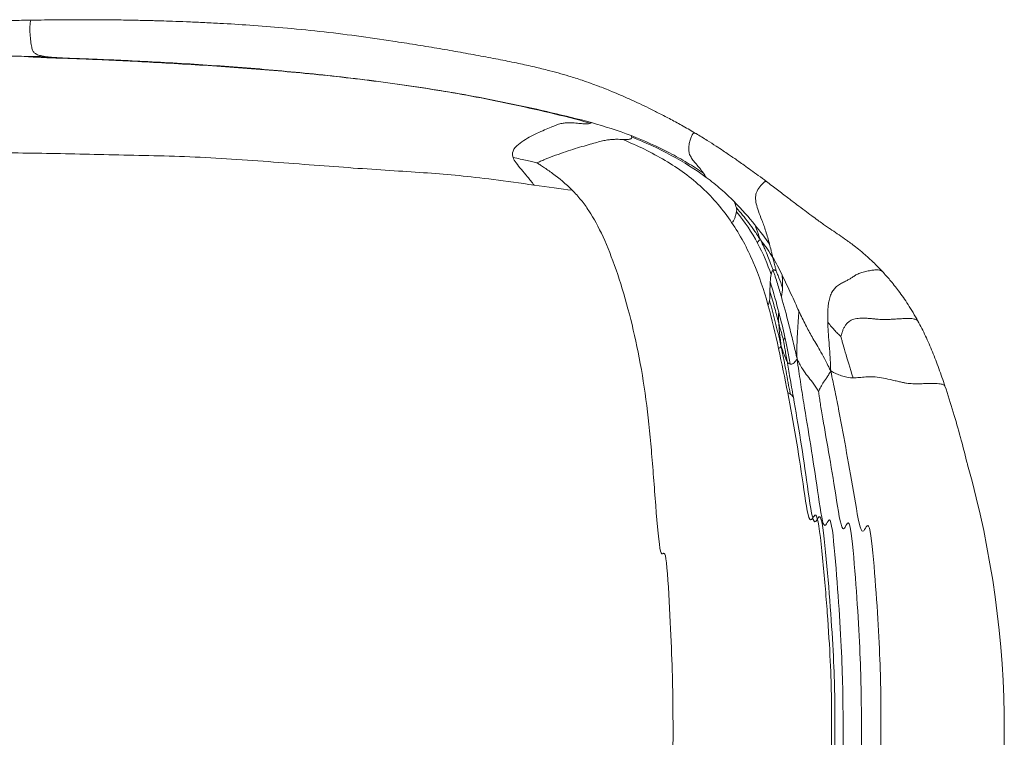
# Model space of a CAD drawing. Header units: millimetres. Extents: x -4835 to 23023, y -15404 to 3906.
# Tile 264 of 409: x 19498 to 19539, y -13543 to -13513. Entities that reach past the tile are written whole.
import ezdxf

# ---------------------------------------------------------------- set-up
doc = ezdxf.new("R2010")
doc.units = ezdxf.units.MM
doc.layers.get('0').update_dxf_attribs({"lineweight": 9})
doc.layers.add('Elementy_POZD_z_poza_umowy- K.kat MW24', color=7, linetype='Continuous', true_color=0xff9429)

# ---------------------------------------------------------------- blocks, each defined once
blk = doc.blocks.new('*U763')
at = {"linetype": 'Continuous', "lineweight": 15}
blk.add_arc((0, -40.048), 40.048, 74.2828, 105.7171, dxfattribs=at)
for points, knots in [([(-10.849, -1.497), (-10.902, -1.51), (-11.279, -1.604), (-12.001, -1.793), (-13.03, -2.086), (-13.714, -2.308), (-14.068, -2.422)], [0.90405247, 0.90405247, 0.90405247, 0.90405247, 0.90868306, 0.93692206, 0.9673896, 1, 1, 1, 1]), ([(-14.068, -2.422), (-14.308, -2.504), (-14.788, -2.668), (-15.471, -2.931), (-16.124, -3.212), (-16.52, -3.418), (-16.72, -3.522)], [0, 0, 0, 0, 0.2491646, 0.4969804, 0.7461836, 1, 1, 1, 1]), ([(-14.404, -6.172), (-14.406, -6.088), (-14.411, -5.921), (-14.444, -5.655), (-14.453, -5.358), (-14.411, -5.022), (-14.349, -4.715), (-14.291, -4.464), (-14.248, -4.285), (-14.214, -4.133), (-14.188, -4.001), (-14.171, -3.875), (-14.159, -3.698), (-14.162, -3.453), (-14.172, -3.177), (-14.177, -2.948), (-14.175, -2.763), (-14.161, -2.63), (-14.143, -2.543), (-14.12, -2.481), (-14.096, -2.443), (-14.078, -2.425), (-14.07, -2.424), (-14.068, -2.424)], [0, 0, 0, 0, 0.11675, 0.231252, 0.348064, 0.4697, 0.58706, 0.652457, 0.707895, 0.751588, 0.785414, 0.811979, 0.834193, 0.876994, 0.906498, 0.934002, 0.956651, 0.969419, 0.979158, 0.986666, 0.992785, 0.998254, 1, 1, 1, 1]), ([(-16.72, -3.522), (-16.951, -3.656), (-17.393, -3.911), (-17.938, -4.299), (-18.383, -4.65), (-18.627, -4.87), (-18.74, -4.973)], [0, 0, 0, 0, 0.291635, 0.558418, 0.79546, 1, 1, 1, 1]), ([(-16.086, -6.669), (-16.112, -6.663), (-16.177, -6.647), (-16.28, -6.615), (-16.395, -6.569), (-16.51, -6.51), (-16.617, -6.432), (-16.729, -6.314), (-16.809, -6.138), (-16.842, -5.904), (-16.841, -5.673), (-16.826, -5.466), (-16.808, -5.298), (-16.795, -5.154), (-16.786, -5.031), (-16.782, -4.912), (-16.783, -4.786), (-16.791, -4.623), (-16.804, -4.426), (-16.818, -4.203), (-16.827, -3.978), (-16.824, -3.802), (-16.807, -3.68), (-16.785, -3.603), (-16.757, -3.554), (-16.734, -3.528), (-16.722, -3.525), (-16.72, -3.524)], [0, 0, 0, 0, 0.020264, 0.050445, 0.086987, 0.129177, 0.176708, 0.229502, 0.322898, 0.424762, 0.526906, 0.59972, 0.663697, 0.715712, 0.756687, 0.788814, 0.821404, 0.848613, 0.875264, 0.908566, 0.938379, 0.961415, 0.973917, 0.983516, 0.991399, 0.99854, 1, 1, 1, 1]), ([(-18.743, -4.975), (-18.873, -5.1), (-19.118, -5.335), (-19.412, -5.661), (-19.644, -5.938), (-19.824, -6.169), (-19.963, -6.356), (-20.117, -6.57), (-20.287, -6.818), (-20.449, -7.059), (-20.584, -7.257), (-20.704, -7.428), (-20.848, -7.629), (-21.026, -7.871), (-21.238, -8.155), (-21.484, -8.482), (-21.762, -8.849), (-22.07, -9.25), (-22.3, -9.553), (-22.416, -9.706)], [0, 0, 0, 0, 0.0698926, 0.1315508, 0.1848736, 0.2300205, 0.2673794, 0.297807, 0.362335, 0.4268552, 0.4612679, 0.4993301, 0.5464797, 0.6036157, 0.6706551, 0.7452687, 0.8267472, 0.9124142, 1, 1, 1, 1]), ([(-18.741, -4.973), (-18.753, -4.986), (-18.77, -5.005), (-18.789, -5.049), (-18.805, -5.109), (-18.812, -5.216), (-18.799, -5.374), (-18.768, -5.565), (-18.721, -5.766), (-18.656, -5.957), (-18.59, -6.073), (-18.54, -6.15), (-18.487, -6.228), (-18.424, -6.326), (-18.357, -6.455), (-18.284, -6.607), (-18.191, -6.768), (-18.073, -6.912), (-17.923, -7.027), (-17.739, -7.109), (-17.535, -7.16), (-17.325, -7.189), (-17.065, -7.209), (-16.83, -7.206), (-16.677, -7.204)], [0, 0, 0, 0, 0.0101156, 0.0154772, 0.0213387, 0.0360177, 0.056916, 0.0837242, 0.1135269, 0.1441385, 0.1774777, 0.1982186, 0.2233641, 0.2756508, 0.3465565, 0.4348311, 0.5324576, 0.6311532, 0.7085604, 0.7782514, 0.8408986, 0.8841148, 0.924716, 1, 1, 1, 1]), ([(-14.685, -7.085), (-14.512, -7.045), (-14.236, -6.985), (-13.709, -6.875), (-12.778, -6.694), (-11.363, -6.436), (-9.564, -6.114), (-7.608, -5.803), (-8.945, -5.527), (-6.707, -5.304), (-4.53, -5.15), (-2.623, -5.062), (-1.192, -5.032), (0, -5.032), (1.192, -5.032), (2.623, -5.062), (4.53, -5.15), (6.707, -5.304), (8.945, -5.527), (11.108, -5.803), (9.564, -6.114), (11.363, -6.436), (12.778, -6.694), (13.709, -6.875), (14.236, -6.985), (14.512, -7.045), (14.685, -7.085)], [0, 0, 0, 0, 0.25, 0.5, 1, 2, 3, 4, 5, 6, 7, 8, 9, 10, 11, 12, 13, 14, 15, 16, 17, 18, 19, 19.5, 19.75, 20, 20, 20, 20]), ([(-13.83, -7.576), (-13.802, -7.573), (-13.696, -7.558), (-13.4, -7.516), (-12.722, -7.408), (-11.418, -7.172), (-9.663, -6.877), (-7.71, -6.589), (-9.047, -6.329), (-6.799, -6.113), (-4.588, -5.957), (-2.644, -5.863), (-1.198, -5.831), (0, -5.831), (1.198, -5.831), (2.644, -5.863), (4.588, -5.957), (6.799, -6.113), (9.047, -6.329), (11.21, -6.589), (9.663, -6.877), (11.418, -7.172), (12.722, -7.408), (13.4, -7.516), (13.696, -7.558), (13.802, -7.573), (13.83, -7.576)], [0, 0, 0, 0, 0.25, 0.5, 1, 2, 3, 4, 5, 6, 7, 8, 9, 10, 11, 12, 13, 14, 15, 16, 17, 18, 19, 19.5, 19.75, 20, 20, 20, 20]), ([(-16.086, -6.669), (-16.066, -6.664), (-15.99, -6.644), (-15.786, -6.587), (-15.335, -6.457), (-14.817, -6.298), (-14.404, -6.172)], [0, 0, 0, 0, 0.25, 0.5, 1, 2, 2, 2, 2]), ([(-14.404, -6.172), (-14.407, -6.304), (-14.438, -6.51), (-14.532, -6.771), (-14.606, -6.934), (-14.653, -7.025), (-14.685, -7.085)], [0, 0, 0, 0, 1, 1.5, 1.75, 2, 2, 2, 2]), ([(-16.086, -6.669), (-16.094, -6.678), (-16.124, -6.709), (-16.201, -6.787), (-16.363, -6.947), (-16.541, -7.099), (-16.677, -7.204)], [0, 0, 0, 0, 0.25, 0.5, 1, 2, 2, 2, 2]), ([(-15.191, -8.459), (-14.99, -8.431), (-14.677, -8.386), (-14.096, -8.298), (-13.104, -8.14), (-11.656, -7.898), (-9.825, -7.618), (-7.849, -7.351), (-9.174, -7.097), (-6.909, -6.879), (-4.659, -6.716), (-2.676, -6.614), (-1.209, -6.58), (0, -6.58), (1.209, -6.58), (2.676, -6.614), (4.659, -6.716), (6.909, -6.879), (9.174, -7.097), (11.349, -7.351), (9.825, -7.618), (11.656, -7.898), (13.104, -8.14), (14.096, -8.298), (14.677, -8.386), (14.99, -8.431), (15.191, -8.459)], [0, 0, 0, 0, 0.25, 0.5, 1, 2, 3, 4, 5, 6, 7, 8, 9, 10, 11, 12, 13, 14, 15, 16, 17, 18, 19, 19.5, 19.75, 20, 20, 20, 20]), ([(-17.132, -8.384), (-16.92, -8.285), (-16.554, -8.109), (-16.075, -7.851), (-15.653, -7.595), (-15.262, -7.378), (-14.983, -7.232), (-14.809, -7.146), (-14.685, -7.085)], [0, 0, 0, 0, 1, 2, 3, 3.5, 3.75, 4, 4, 4, 4]), ([(-14.685, -7.085), (-14.835, -7.088), (-15.056, -7.097), (-15.434, -7.119), (-16.008, -7.164), (-16.42, -7.195), (-16.677, -7.204)], [0, 0, 0, 0, 0.25, 0.5, 1, 2, 2, 2, 2]), ([(-13.83, -7.576), (-13.845, -7.572), (-13.896, -7.555), (-14.018, -7.504), (-14.182, -7.412), (-14.351, -7.289), (-14.513, -7.18), (-14.613, -7.122), (-14.685, -7.085)], [0, 0, 0, 0, 0.25, 0.5, 1, 1.5, 1.75, 2, 2, 2, 2]), ([(-13.83, -7.576), (-13.845, -7.584), (-13.895, -7.614), (-14.011, -7.684), (-14.212, -7.817), (-14.419, -7.984), (-14.621, -8.144), (-14.836, -8.278), (-15.002, -8.368), (-15.111, -8.422), (-15.191, -8.459)], [0, 0, 0, 0, 0.25, 0.5, 1, 2, 3, 3.5, 3.75, 4, 4, 4, 4]), ([(-15.191, -8.459), (-15.339, -8.463), (-15.554, -8.464), (-15.922, -8.456), (-16.478, -8.427), (-16.878, -8.395), (-17.132, -8.384)], [0, 0, 0, 0, 0.25, 0.5, 1, 2, 2, 2, 2]), ([(-17.716, -9.098), (-17.353, -8.994), (-16.799, -8.845), (-16.08, -8.668), (-15.624, -8.56), (-15.365, -8.499), (-15.191, -8.459)], [0, 0, 0, 0, 1, 1.5, 1.75, 2, 2, 2, 2]), ([(-16.069, -8.955), (-15.903, -8.918), (-15.647, -8.865), (-15.271, -8.792), (-15.069, -8.755), (-14.963, -8.735)], [0, 0, 0, 0, 0.5, 0.75, 1, 1, 1, 1]), ([(-15.703, -9.106), (-15.582, -9.083), (-15.397, -9.047), (-15.062, -8.982), (-14.511, -8.877), (-14.057, -8.792), (-13.754, -8.736)], [0, 0, 0, 0, 0.25, 0.5, 1, 2, 2, 2, 2]), ([(-14.963, -8.735), (-14.957, -8.696), (-14.962, -8.636), (-15.031, -8.559), (-15.1, -8.509), (-15.151, -8.48), (-15.191, -8.459)], [0, 0, 0, 0, 1, 1.5, 1.75, 2, 2, 2, 2]), ([(-15.079, -8.865), (-14.978, -8.848), (-14.764, -8.81), (-14.289, -8.726), (-13.89, -8.656), (-13.614, -8.608)], [0, 0, 0, 0, 0.25, 0.5, 1, 1, 1, 1]), ([(-18.799, -9.437), (-18.753, -9.421), (-18.662, -9.39), (-18.481, -9.33), (-18.166, -9.23), (-17.897, -9.15), (-17.716, -9.098)], [0, 0, 0, 0, 0.25, 0.5, 1, 2, 2, 2, 2]), ([(-18.078, -9.047), (-18.223, -9.099), (-18.432, -9.176), (-18.634, -9.255), (-18.73, -9.293), (-18.766, -9.308), (-18.776, -9.312)], [0, 0, 0, 0, 1, 1.5, 1.75, 2, 2, 2, 2]), ([(-18.078, -9.047), (-18.097, -9.047), (-18.135, -9.046), (-18.215, -9.045), (-18.366, -9.049), (-18.505, -9.058), (-18.598, -9.065)], [0, 0, 0, 0, 0.25, 0.5, 1, 2, 2, 2, 2]), ([(-18.078, -9.047), (-18.004, -9.051), (-17.907, -9.062), (-17.795, -9.082), (-17.742, -9.093), (-17.716, -9.098)], [0, 0, 0, 0, 0.5, 0.75, 1, 1, 1, 1]), ([(-16.638, -9.204), (-16.681, -9.216), (-16.772, -9.24), (-16.965, -9.29), (-17.334, -9.388), (-17.689, -9.488), (-17.934, -9.563)], [0, 0, 0, 0, 0.25, 0.5, 1, 2, 2, 2, 2]), ([(-15.703, -9.106), (-15.818, -9.134), (-15.994, -9.176), (-16.314, -9.253), (-16.841, -9.383), (-17.275, -9.497), (-17.562, -9.58)], [0, 0, 0, 0, 0.25, 0.5, 1, 2, 2, 2, 2]), ([(-16.638, -9.204), (-16.464, -9.158), (-16.245, -9.098), (-16.056, -9.044), (-15.97, -9.019), (-15.938, -9.01), (-15.929, -9.008)], [0, 0, 0, 0, 1, 1.5, 1.75, 2, 2, 2, 2]), ([(-15.703, -9.106), (-15.783, -9.117), (-15.898, -9.131), (-16.087, -9.153), (-16.362, -9.184), (-16.538, -9.198), (-16.638, -9.204)], [0, 0, 0, 0, 0.25, 0.5, 1, 2, 2, 2, 2]), ([(-16.069, -8.955), (-16.041, -8.966), (-16, -8.982), (-15.959, -8.997), (-15.939, -9.004), (-15.931, -9.007), (-15.929, -9.008)], [0, 0, 0, 0, 1, 1.5, 1.75, 2, 2, 2, 2]), ([(-15.079, -8.865), (-15.28, -8.9), (-15.54, -8.944), (-15.773, -8.982), (-15.879, -9), (-15.918, -9.006), (-15.929, -9.008)], [0, 0, 0, 0, 1, 1.5, 1.75, 2, 2, 2, 2]), ([(-15.703, -9.106), (-15.64, -9.086), (-15.553, -9.056), (-15.414, -9.008), (-15.226, -8.938), (-15.126, -8.892), (-15.079, -8.865)], [0, 0, 0, 0, 0.25, 0.5, 1, 2, 2, 2, 2]), ([(-15.703, -9.106), (-15.693, -9.113), (-15.679, -9.123), (-15.655, -9.141), (-15.623, -9.17), (-15.604, -9.194), (-15.595, -9.21)], [0, 0, 0, 0, 0.25, 0.5, 1, 2, 2, 2, 2]), ([(-19.856, -9.58), (-20.034, -9.627), (-20.358, -9.712), (-20.814, -9.883), (-21.186, -10.029), (-21.484, -10.122), (-21.719, -10.16), (-21.9, -10.14), (-22.063, -10.082), (-22.209, -9.975), (-22.324, -9.865), (-22.377, -9.81), (-22.405, -9.774), (-22.418, -9.755), (-22.425, -9.739), (-22.427, -9.721), (-22.424, -9.71), (-22.416, -9.707), (-22.415, -9.707)], [0, 0, 0, 0, 0.216582, 0.392545, 0.536853, 0.656792, 0.753608, 0.79483, 0.833437, 0.906437, 0.936481, 0.957998, 0.965885, 0.972498, 0.978458, 0.984387, 0.997782, 1, 1, 1, 1]), ([(-20.036, -9.953), (-19.954, -9.911), (-19.83, -9.85), (-19.61, -9.749), (-19.359, -9.644), (-19.121, -9.552), (-18.936, -9.485), (-18.844, -9.453), (-18.799, -9.437)], [0, 0, 0, 0, 0.25, 0.5, 1, 1.5, 1.75, 2, 2, 2, 2]), ([(-20.036, -9.953), (-19.987, -9.914), (-19.914, -9.858), (-19.789, -9.762), (-19.591, -9.618), (-19.431, -9.513), (-19.319, -9.446)], [0, 0, 0, 0, 0.25, 0.5, 1, 2, 2, 2, 2]), ([(-19.856, -9.58), (-19.774, -9.559), (-19.646, -9.527), (-19.464, -9.482), (-19.368, -9.458), (-19.319, -9.446)], [0, 0, 0, 0, 0.5, 0.75, 1, 1, 1, 1]), ([(-19.319, -9.446), (-19.221, -9.421), (-19.066, -9.382), (-18.898, -9.341), (-18.817, -9.322), (-18.785, -9.314), (-18.776, -9.312)], [0, 0, 0, 0, 1, 1.5, 1.75, 2, 2, 2, 2]), ([(-18.799, -9.437), (-18.801, -9.432), (-18.806, -9.422), (-18.809, -9.4), (-18.805, -9.371), (-18.793, -9.342), (-18.782, -9.322), (-18.778, -9.314), (-18.776, -9.312)], [0, 0, 0, 0, 0.25, 0.5, 1, 1.5, 1.75, 2, 2, 2, 2]), ([(-18.799, -9.437), (-18.793, -9.447), (-18.776, -9.465), (-18.723, -9.493), (-18.665, -9.509), (-18.622, -9.517)], [0, 0, 0, 0, 0.25, 0.5, 1, 1, 1, 1]), ([(-22.42, -9.711), (-22.5, -9.818), (-22.649, -10.018), (-22.87, -10.321), (-23.061, -10.589), (-23.219, -10.813), (-23.332, -10.976), (-23.427, -11.113), (-23.533, -11.268), (-23.68, -11.486), (-23.871, -11.775), (-24.107, -12.142), (-24.279, -12.426), (-24.371, -12.58)], [0, 0, 0, 0, 0.15402, 0.285772, 0.396626, 0.481342, 0.54003, 0.572696, 0.623712, 0.692155, 0.777365, 0.879491, 1, 1, 1, 1]), ([(-20.036, -9.953), (-20.118, -10.004), (-20.245, -10.087), (-20.474, -10.243), (-20.848, -10.514), (-21.148, -10.759), (-21.343, -10.932)], [0, 0, 0, 0, 0.25, 0.5, 1, 2, 2, 2, 2]), ([(-20.036, -9.953), (-20.087, -9.971), (-20.159, -9.998), (-20.279, -10.041), (-20.454, -10.106), (-20.577, -10.152), (-20.652, -10.181)], [0, 0, 0, 0, 0.25, 0.5, 1, 2, 2, 2, 2]), ([(-20.036, -9.953), (-20.034, -9.966), (-20.029, -9.982), (-20.013, -10.007), (-19.976, -10.04), (-19.935, -10.058), (-19.904, -10.068)], [0, 0, 0, 0, 0.25, 0.5, 1, 2, 2, 2, 2]), ([(-22.584, -12.164), (-22.504, -12.057), (-22.344, -11.849), (-22.019, -11.461), (-21.772, -11.198), (-21.607, -11.033)], [0, 0, 0, 0, 0.25, 0.5, 1, 1, 1, 1]), ([(-24.367, -12.579), (-24.377, -12.594), (-24.397, -12.627), (-24.388, -12.669), (-24.356, -12.706), (-24.298, -12.748), (-24.18, -12.8), (-24.005, -12.851), (-23.808, -12.881), (-23.61, -12.874), (-23.43, -12.807), (-23.273, -12.698), (-23.117, -12.563), (-22.935, -12.409), (-22.821, -12.325), (-22.758, -12.277)], [0, 0, 0, 0, 0.038364, 0.081749, 0.103351, 0.126572, 0.183361, 0.253979, 0.332566, 0.409088, 0.482973, 0.567167, 0.675028, 0.818029, 1, 1, 1, 1]), ([(-24.288, -15.23), (-24.083, -14.694), (-23.724, -13.899), (-23.252, -13.05), (-22.972, -12.597), (-22.83, -12.382), (-22.758, -12.277)], [0, 0, 0, 0, 1, 1.5, 1.75, 2, 2, 2, 2]), ([(-24.369, -12.576), (-24.471, -12.75), (-24.668, -13.087), (-24.943, -13.592), (-25.189, -14.062), (-25.403, -14.491), (-25.586, -14.873), (-25.766, -15.262), (-25.933, -15.638), (-26.085, -15.998), (-26.205, -16.296), (-26.315, -16.579), (-26.429, -16.885), (-26.568, -17.285), (-26.71, -17.727), (-26.847, -18.203), (-26.977, -18.694), (-27.113, -19.261), (-27.257, -19.924), (-27.405, -20.66), (-27.556, -21.457), (-27.708, -22.298), (-27.858, -23.162), (-28.003, -24.047), (-28.174, -25.138), (-28.363, -26.439), (-28.548, -27.936), (-28.69, -29.391), (-28.794, -30.746), (-28.861, -31.838), (-28.905, -32.698), (-28.933, -33.343), (-28.954, -33.91), (-28.967, -34.302), (-28.974, -34.547), (-28.979, -34.705), (-28.984, -34.913), (-28.991, -35.191), (-28.998, -35.542), (-29.007, -36.054), (-29.016, -36.749), (-29.02, -37.641), (-29.016, -38.641), (-29.005, -39.34), (-29, -39.702)], [0, 0, 0, 0, 0.021761, 0.041987, 0.060457, 0.077089, 0.091879, 0.104859, 0.122679, 0.136979, 0.1494, 0.160283, 0.173228, 0.189079, 0.212515, 0.231251, 0.250534, 0.275034, 0.302011, 0.331013, 0.361198, 0.391414, 0.421945, 0.453054, 0.484837, 0.536957, 0.590177, 0.642349, 0.689521, 0.732102, 0.756559, 0.779422, 0.799522, 0.815792, 0.820348, 0.825133, 0.832299, 0.842005, 0.854231, 0.868934, 0.895439, 0.926803, 0.962133, 1, 1, 1, 1]), ([(22.061, -17.632), (21.997, -17.569), (21.868, -17.446), (21.597, -17.214), (21.083, -16.839), (20.211, -16.368), (18.849, -15.832), (17.246, -15.345), (15.475, -14.927), (13.549, -14.602), (11.479, -14.396), (9.228, -14.229), (10.257, -14.024), (7.712, -13.823), (5.238, -13.666), (3.059, -13.563), (1.4, -13.522), (0, -13.516), (-1.4, -13.522), (-3.059, -13.563), (-5.238, -13.666), (-7.712, -13.823), (-6.757, -14.024), (-9.228, -14.229), (-11.479, -14.396), (-13.549, -14.602), (-15.475, -14.927), (-17.246, -15.345), (-18.849, -15.832), (-20.211, -16.368), (-21.083, -16.839), (-21.597, -17.214), (-21.868, -17.446), (-21.997, -17.569), (-22.061, -17.632)], [0, 0, 0, 0, 0.25, 0.5, 1, 2, 3, 4, 5, 6, 7, 8, 9, 10, 11, 12, 13, 14, 15, 16, 17, 18, 19, 20, 21, 22, 23, 24, 25, 26, 27, 27.5, 27.75, 28, 28, 28, 28]), ([(-23.175, -19.065), (-23.181, -19.053), (-23.201, -19.009), (-23.251, -18.898), (-23.349, -18.671), (-23.487, -18.303), (-23.633, -17.896), (-23.759, -17.512), (-23.867, -17.143), (-23.957, -16.814), (-24.032, -16.551), (-24.087, -16.335), (-24.119, -16.148), (-24.134, -15.981), (-24.138, -15.83), (-24.136, -15.692), (-24.132, -15.607), (-24.13, -15.567)], [0, 0, 0, 0, 0.25, 0.5, 1, 2, 3, 4, 5, 6, 7, 8, 9, 10, 11, 12, 13, 13, 13, 13]), ([(-27.437, -37.997), (-27.436, -37.972), (-27.433, -37.878), (-27.425, -37.634), (-27.407, -37.119), (-27.371, -36.23), (-27.31, -34.961), (-27.235, -33.579), (-27.145, -32.176), (-27.039, -30.749), (-26.914, -29.297), (-26.768, -27.816), (-26.597, -26.304), (-26.398, -24.768), (-26.165, -23.215), (-25.895, -21.65), (-25.583, -20.073), (-25.231, -18.476), (-24.968, -17.391), (-24.817, -16.849)], [3, 3, 3, 3, 3.25, 3.5, 4, 5, 6, 7, 8, 9, 10, 11, 12, 13, 14, 15, 16, 17, 18, 18, 18, 18]), ([(-24.797, -16.899), (-24.8, -16.891), (-24.806, -16.88), (-24.812, -16.864), (-24.815, -16.854), (-24.817, -16.849)], [0, 0, 0, 0, 0.5, 0.75, 1, 1, 1, 1]), ([(-23.175, -19.065), (-23.161, -19.043), (-23.11, -18.961), (-22.971, -18.75), (-22.661, -18.308), (-22.314, -17.885), (-22.061, -17.632)], [0, 0, 0, 0, 0.25, 0.5, 1, 2, 2, 2, 2]), ([(-22.268, -19.19), (-22.347, -19.75), (-22.511, -20.902), (-22.664, -22.269), (-22.765, -23.515), (-22.854, -24.882), (-22.949, -26.361), (-23.067, -27.945), (-23.196, -29.606), (-23.321, -31.313), (-23.42, -33.028), (-23.472, -34.708), (-23.503, -36.346), (-23.54, -37.931), (-23.572, -39.475), (-23.591, -40.991), (-23.579, -42.898), (-23.531, -45.165), (-23.483, -46.914), (-23.451, -47.959), (-23.43, -48.517), (-23.416, -48.869)], [0, 0, 0, 0, 1, 2, 3, 4, 5, 6, 7, 8, 9, 10, 11, 12, 13, 14, 15, 16, 16.5, 16.75, 17, 17, 17, 17]), ([(-23.175, -19.065), (-23.184, -19.099), (-23.214, -19.224), (-23.29, -19.552), (-23.353, -19.845), (-23.394, -20.047)], [0, 0, 0, 0, 0.25, 0.5, 1, 1, 1, 1]), ([(-22.268, -19.19), (-22.327, -19.233), (-22.442, -19.321), (-22.661, -19.498), (-23.014, -19.799), (-23.259, -19.996), (-23.394, -20.047)], [0, 0, 0, 0, 0.25, 0.5, 1, 2, 2, 2, 2]), ([(-27.507, -39.073), (-27.487, -38.916), (-27.465, -38.605), (-27.448, -38.253), (-27.441, -38.081), (-27.438, -38.015), (-27.437, -37.997)], [16, 16, 16, 16, 17, 17.5, 17.75, 18, 18, 18, 18]), ([(-27.437, -37.997), (-27.437, -38.005), (-27.437, -38.033), (-27.438, -38.105), (-27.438, -38.169), (-27.438, -38.212)], [0, 0, 0, 0, 0.25, 0.5, 1, 1, 1, 1]), ([(-27.438, -38.212), (-27.449, -38.543), (-27.465, -39.042), (-27.491, -39.563), (-27.508, -39.827), (-27.518, -39.945), (-27.523, -40)], [0, 0, 0, 0, 1, 1.5, 1.75, 2, 2, 2, 2]), ([(-27.507, -39.073), (-27.52, -39.163), (-27.544, -39.325), (-27.598, -39.482), (-27.654, -39.568), (-27.71, -39.621), (-27.767, -39.654), (-27.846, -39.679), (-27.99, -39.705), (-28.21, -39.736), (-28.453, -39.758), (-28.639, -39.763), (-28.792, -39.759), (-28.915, -39.747), (-28.982, -39.726), (-29.002, -39.712), (-28.999, -39.703), (-28.998, -39.702)], [0, 0, 0, 0, 0.173593, 0.312558, 0.417844, 0.47521, 0.518708, 0.555021, 0.591604, 0.679166, 0.772799, 0.817509, 0.8601, 0.935197, 0.966248, 0.99426, 1, 1, 1, 1]), ([(-29, -39.702), (-28.995, -39.966), (-28.986, -40.455), (-28.968, -41.136), (-28.949, -41.717), (-28.931, -42.211), (-28.913, -42.633), (-28.893, -43.03), (-28.873, -43.394), (-28.853, -43.714), (-28.836, -43.952), (-28.822, -44.143), (-28.808, -44.321), (-28.793, -44.508), (-28.767, -44.835), (-28.727, -45.31), (-28.685, -45.881), (-28.647, -46.428), (-28.609, -46.953), (-28.559, -47.47), (-28.49, -47.941), (-28.409, -48.362), (-28.323, -48.732), (-28.24, -49.047), (-28.153, -49.343), (-28.054, -49.651), (-27.93, -49.996), (-27.779, -50.366), (-27.61, -50.725), (-27.44, -51.052), (-27.303, -51.3), (-27.193, -51.487), (-27.104, -51.633), (-27.005, -51.783), (-26.892, -51.941), (-26.773, -52.095), (-26.646, -52.246), (-26.508, -52.4), (-26.34, -52.576), (-26.137, -52.773), (-25.9, -52.992), (-25.619, -53.234), (-25.278, -53.507), (-24.998, -53.707), (-24.851, -53.812)], [0, 0, 0, 0, 0.0312885, 0.0580264, 0.0809339, 0.1006032, 0.1175231, 0.1320687, 0.1493557, 0.1627385, 0.172443, 0.1797448, 0.1875154, 0.1958769, 0.2048284, 0.2322145, 0.2633332, 0.289519, 0.3182081, 0.3507099, 0.3848495, 0.4191104, 0.4515483, 0.4805616, 0.5048615, 0.5346048, 0.5700145, 0.6102406, 0.6529452, 0.6907088, 0.7227115, 0.7394767, 0.755999, 0.7730827, 0.7907976, 0.8099502, 0.8248672, 0.8424098, 0.862523, 0.8851028, 0.9099797, 0.937085, 0.9668185, 1, 1, 1, 1]), ([(-23.416, -48.869), (-23.525, -48.77), (-23.677, -48.635), (-23.927, -48.425), (-24.286, -48.142), (-24.69, -47.857), (-25.162, -47.558), (-25.585, -47.281), (-25.924, -47.004), (-26.211, -46.699), (-26.481, -46.338), (-26.725, -45.925), (-26.939, -45.462), (-27.116, -44.983), (-27.25, -44.521), (-27.346, -44.095), (-27.406, -43.724), (-27.445, -43.382), (-27.476, -43.044), (-27.5, -42.693), (-27.516, -42.311), (-27.526, -41.879), (-27.532, -41.376), (-27.532, -40.77), (-27.527, -40.277), (-27.523, -40)], [0, 0, 0, 0, 0.25, 0.5, 1, 2, 3, 4, 5, 6, 7, 8, 9, 10, 11, 12, 13, 14, 15, 16, 17, 18, 19, 20, 21, 21, 21, 21])]:
    blk.add_open_spline(points, degree=3, knots=knots, dxfattribs=at)
for points in [[(13.793, -8.837), (13.191, -8.72), (11.985, -8.499), (10.106, -8.209), (11.587, -7.937), (9.359, -7.659), (7.048, -7.407), (4.774, -7.213), (2.769, -7.089), (1.26, -7.046), (0, -7.045), (-1.26, -7.046), (-2.769, -7.089), (-4.774, -7.213), (-7.048, -7.407), (-9.359, -7.659), (-8.087, -7.937), (-10.106, -8.209), (-11.985, -8.499), (-13.191, -8.72), (-13.793, -8.837)], [(-13.614, -8.608), (-13.061, -8.511), (-11.868, -8.309), (-10.005, -8.03), (-8.001, -7.762), (-9.293, -7.494), (-7, -7.254), (-4.74, -7.07), (-2.746, -6.953), (-1.248, -6.912), (0, -6.912), (1.248, -6.912), (2.746, -6.953), (4.74, -7.07), (7, -7.254), (9.293, -7.494), (11.501, -7.762), (10.005, -8.03), (11.868, -8.309), (13.061, -8.511), (13.614, -8.608)], [(-18.598, -9.065), (-18.345, -8.942), (-17.824, -8.7), (-17.343, -8.482), (-17.132, -8.384)], [(-13.793, -8.837), (-14.394, -8.954), (-14.994, -9.079), (-15.595, -9.21)], [(-14.963, -8.735), (-14.969, -8.774), (-14.984, -8.812), (-15.079, -8.865)], [(-13.754, -8.736), (-13.786, -8.774), (-13.79, -8.807), (-13.793, -8.837)], [(-13.614, -8.608), (-13.662, -8.652), (-13.722, -8.697), (-13.754, -8.736)], [(-19.319, -9.446), (-19.095, -9.311), (-18.85, -9.187), (-18.598, -9.065)], [(-18.315, -9.551), (-17.87, -9.406), (-17.45, -9.296), (-17.083, -9.201)], [(-15.595, -9.21), (-16.195, -9.342), (-16.796, -9.48), (-17.387, -9.646)], [(-17.083, -9.201), (-16.716, -9.107), (-16.402, -9.028), (-16.069, -8.955)], [(-17.083, -9.201), (-16.966, -9.211), (-16.837, -9.216), (-16.638, -9.204)], [(-20.652, -10.181), (-20.359, -9.942), (-20.102, -9.75), (-19.856, -9.58)], [(-18.622, -9.517), (-19.041, -9.661), (-19.472, -9.836), (-19.904, -10.068)], [(-18.315, -9.551), (-18.431, -9.544), (-18.536, -9.534), (-18.622, -9.517)], [(-17.934, -9.563), (-18.069, -9.561), (-18.198, -9.558), (-18.315, -9.551)], [(-17.562, -9.58), (-17.657, -9.567), (-17.798, -9.565), (-17.934, -9.563)], [(-17.387, -9.646), (-17.418, -9.617), (-17.467, -9.593), (-17.562, -9.58)], [(-17.387, -9.646), (-17.978, -9.812), (-19.14, -10.197), (-20.234, -10.78), (-20.746, -11.126)], [(-21.607, -11.033), (-21.276, -10.704), (-20.946, -10.419), (-20.652, -10.181)], [(-19.904, -10.068), (-20.336, -10.3), (-20.768, -10.589), (-21.181, -10.928)], [(-24.13, -15.567), (-23.881, -14.974), (-23.317, -13.81), (-22.211, -12.268), (-21.258, -11.471), (-20.746, -11.126)], [(-21.343, -10.932), (-21.414, -10.949), (-21.511, -10.989), (-21.607, -11.033)], [(-21.181, -10.928), (-21.225, -10.92), (-21.271, -10.915), (-21.343, -10.932)], [(-20.746, -11.126), (-20.762, -11.094), (-20.806, -11.042), (-20.923, -10.995), (-21.058, -10.961), (-21.138, -10.937), (-21.181, -10.928)], [(-24.233, -15.209), (-24.014, -14.651), (-23.506, -13.557), (-22.9, -12.592), (-22.584, -12.164)], [(-22.758, -12.277), (-22.698, -12.235), (-22.638, -12.195), (-22.584, -12.164)], [(-24.817, -16.849), (-24.665, -16.307), (-24.493, -15.765), (-24.288, -15.23)], [(-24.288, -15.23), (-24.27, -15.222), (-24.251, -15.214), (-24.233, -15.209)], [(-24.233, -15.209), (-24.215, -15.204), (-24.183, -15.2), (-24.153, -15.239), (-24.136, -15.303), (-24.128, -15.371), (-24.126, -15.455), (-24.128, -15.528), (-24.13, -15.567)], [(-24.797, -16.899), (-24.959, -17.464), (-25.237, -18.59), (-25.596, -20.193), (-25.905, -21.742), (-26.169, -23.267), (-26.395, -24.78), (-26.591, -26.29), (-26.758, -27.789), (-26.9, -29.267), (-27.021, -30.719), (-27.124, -32.143), (-27.212, -33.535), (-27.289, -34.892), (-27.352, -36.144), (-27.401, -37.224), (-27.426, -37.881), (-27.438, -38.212)], [(-23.394, -20.047), (-23.53, -20.098), (-23.747, -20.04), (-23.99, -19.763), (-24.188, -19.461), (-24.351, -19.146), (-24.492, -18.831), (-24.61, -18.547), (-24.705, -18.327), (-24.771, -18.14), (-24.803, -17.955), (-24.812, -17.781), (-24.809, -17.626), (-24.798, -17.486), (-24.786, -17.357), (-24.775, -17.244), (-24.768, -17.153), (-24.766, -17.076), (-24.768, -17.002), (-24.778, -16.94), (-24.791, -16.913), (-24.797, -16.899)], [(-22.061, -17.632), (-22.114, -18.085), (-22.19, -18.63), (-22.268, -19.19)], [(-27.523, -40), (-27.519, -39.723), (-27.514, -39.417), (-27.507, -39.073)]]:
    blk.add_open_spline(points, degree=3, dxfattribs=at)

msp = doc.modelspace()

# ---------------------------------------------------------------- block references
at = {"layer": 'Elementy_POZD_z_poza_umowy- K.kat MW24', "rotation": 270}
msp.add_blockref('*U763', (19538.5447, -13542.3419), dxfattribs=at)

doc.saveas('drawing.dxf')
